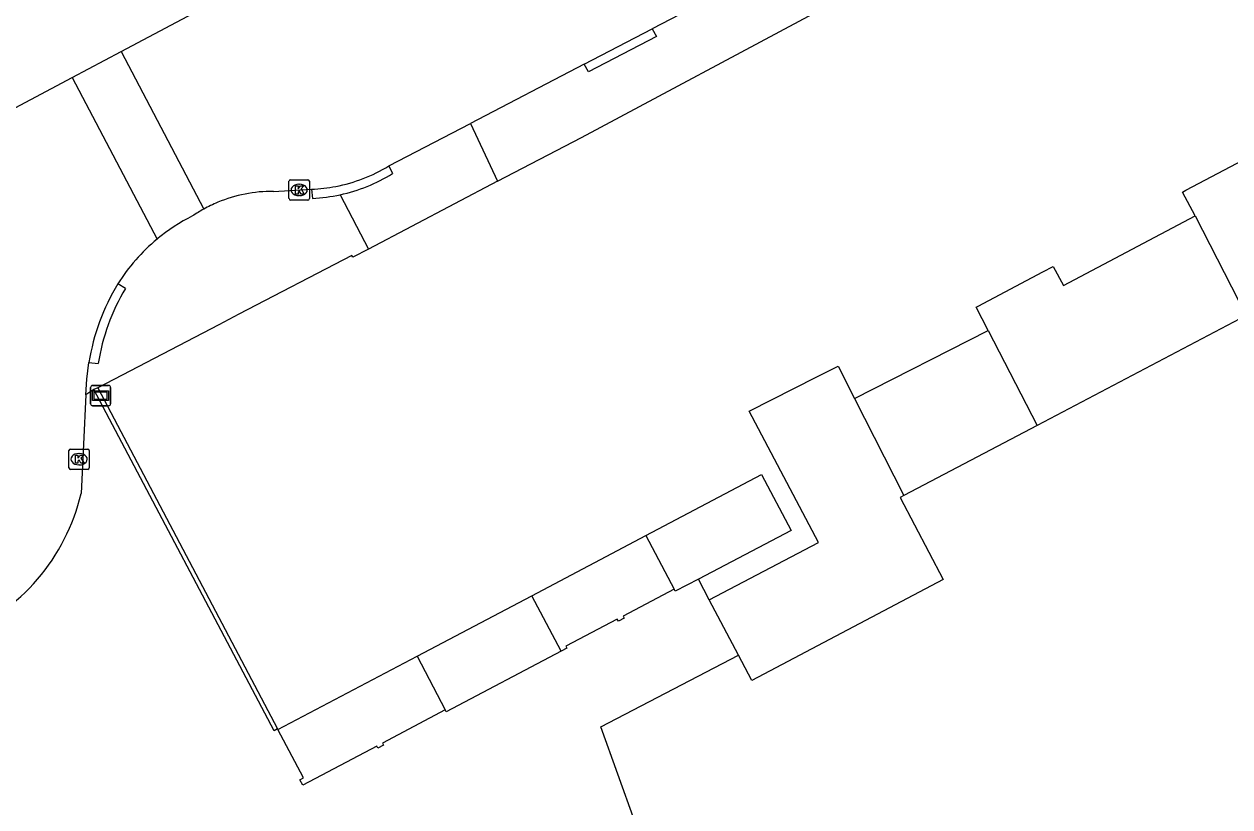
# Model space of a CAD drawing. Extents: x 162880 to 165536, y 384011 to 385179.
# Drawn here: x 163020 to 163079.4, y 384049.5 to 384088.1 of the extents above; entities that cross this region are included whole.
import ezdxf

# ---------------------------------------------------------------- set-up
doc = ezdxf.new("R2010")
doc.units = 0
for name, color, linetype in [('IMGEO_Groenvoorziening', 7, 'Continuous'), ('IMGEO_Kolk', 7, 'Continuous'), ('IMGEO_Muur', 7, 'Continuous'), ('IMGEO_Pand', 7, 'Continuous'), ('IMGEO_Rijbaan_lokaal_open', 7, 'Continuous'), ('IMGEO_Verklikker', 7, 'Continuous'), ('IMGEO_Voetpad_open', 7, 'Continuous')]:
    doc.layers.add(name, color=color, linetype=linetype)

msp = doc.modelspace()

# ---------------------------------------------------------------- linework, layer by layer
at = {"layer": 'IMGEO_Groenvoorziening'}
for points in [[(163053.758, 384059.737), (163053.225, 384060.756)], [(163058.401, 384020.573), (163056.31, 384029.259), (163052.238, 384042.658), (163050.089, 384048.819), (163048.427, 384053.481), (163055.195, 384057.015)], [(163032.536, 384053.34), (163032.518, 384053.374)]]:
    msp.add_lwpolyline(points, dxfattribs=at)
at = {"layer": 'IMGEO_Kolk'}
for p, q in [((163033.078, 384079.48), (163033.078, 384080.332)), ((163033.153, 384080.406), (163034.005, 384080.406)), ((163033.566, 384080.186), (163033.591, 384080.186)), ((163034.079, 384080.332), (163034.079, 384079.48)), ((163033.589, 384079.626), (163033.564, 384079.626)), ((163034.005, 384079.406), (163033.153, 384079.406)), ((163022.249, 384066.228), (163022.249, 384067.08)), ((163022.324, 384067.154), (163023.176, 384067.154)), ((163023.25, 384067.08), (163023.25, 384066.228)), ((163022.737, 384066.934), (163022.762, 384066.934)), ((163023.176, 384066.154), (163022.324, 384066.154)), ((163022.76, 384066.374), (163022.735, 384066.374))]:
    msp.add_line(p, q, dxfattribs=at)
for points in [[(163033.078, 384079.48), (163033.078, 384080.332)], [(163033.153, 384080.406), (163034.005, 384080.406)], [(163034.079, 384080.332), (163034.079, 384079.48)], [(163033.399, 384080.106), (163033.522, 384080.106), (163033.522, 384079.955), (163033.652, 384080.106), (163033.816, 384080.106), (163033.67, 384079.955), (163033.823, 384079.706), (163033.671, 384079.706), (163033.586, 384079.87), (163033.522, 384079.803), (163033.522, 384079.706), (163033.399, 384079.706), (163033.399, 384080.106)], [(163034.005, 384079.406), (163033.153, 384079.406)], [(163022.249, 384066.228), (163022.249, 384067.08)], [(163022.324, 384067.154), (163023.176, 384067.154)], [(163023.25, 384067.08), (163023.25, 384066.228)], [(163022.57, 384066.854), (163022.693, 384066.854), (163022.693, 384066.703), (163022.823, 384066.854), (163022.987, 384066.854), (163022.841, 384066.703), (163022.994, 384066.454), (163022.842, 384066.454), (163022.757, 384066.618), (163022.693, 384066.551), (163022.693, 384066.454), (163022.57, 384066.454), (163022.57, 384066.854)], [(163023.176, 384066.154), (163022.324, 384066.154)]]:
    msp.add_lwpolyline(points, dxfattribs=at)
for centre, start, end in [((163033.155, 384080.33), 91.55205, 178.44795), ((163033.155, 384080.33), 91.55205, 178.44795), ((163034.003, 384080.33), 1.55205, 88.44795), ((163034.003, 384080.33), 1.55205, 88.44795), ((163033.155, 384079.482), 181.55205, 268.44795), ((163033.155, 384079.482), 181.55205, 268.44795), ((163034.003, 384079.482), 271.55205, 358.44795), ((163034.003, 384079.482), 271.55205, 358.44795), ((163022.326, 384067.078), 91.55205, 178.44795), ((163022.326, 384067.078), 91.55205, 178.44795), ((163023.174, 384067.078), 1.55205, 88.44795), ((163023.174, 384067.078), 1.55205, 88.44795), ((163022.326, 384066.23), 181.55205, 268.44795), ((163022.326, 384066.23), 181.55205, 268.44795), ((163023.174, 384066.23), 271.55205, 358.44795), ((163023.174, 384066.23), 271.55205, 358.44795)]:
    msp.add_arc(centre, 0.0765, start, end, dxfattribs=at)
for centre, major_axis, ratio, start_param, end_param in [((163033.565, 384079.906), (-0.387, 0.002), 0.722429, 4.712389, 7.853982), ((163033.59, 384079.906), (-0.39, 0.002), 0.717154, 1.570796, 4.712389), ((163022.736, 384066.654), (-0.387, 0.002), 0.722429, 4.712389, 7.853982), ((163022.761, 384066.654), (-0.39, 0.002), 0.717154, 1.570796, 4.712389)]:
    msp.add_ellipse(centre, major_axis=major_axis, ratio=ratio, start_param=start_param, end_param=end_param, dxfattribs=at)
at = {"layer": 'IMGEO_Muur'}
for points in [[(163023.672, 384070.165), (163023.467, 384070.079)], [(163032.518, 384053.374), (163032.344, 384053.284), (163023.467, 384070.079)], [(163023.672, 384070.165), (163032.518, 384053.374)]]:
    msp.add_lwpolyline(points, dxfattribs=at)
at = {"layer": 'IMGEO_Pand'}
for points in [[(163077.664, 384078.631), (163077.042, 384079.804), (163077.203, 384079.889), (163081.296, 384082.049), (163081.899, 384080.908), (163088.381, 384084.329)], [(163067.485, 384072.989), (163066.9, 384074.142), (163066.988, 384074.189), (163070.17, 384075.872), (163070.685, 384076.146), (163071.186, 384075.2), (163077.664, 384078.631)], [(163077.664, 384078.631), (163080.177, 384073.733)], [(163080.177, 384073.733), (163069.887, 384068.312)], [(163060.907, 384069.644), (163067.485, 384072.989)], [(163067.485, 384072.989), (163069.887, 384068.312)], [(163053.758, 384059.737), (163059.138, 384062.549), (163055.729, 384069.01), (163059.057, 384070.701), (163060.1, 384071.231), (163060.907, 384069.644)], [(163060.907, 384069.644), (163063.339, 384064.862)], [(163069.887, 384068.312), (163063.339, 384064.862)], [(163050.632, 384062.891), (163056.325, 384065.896), (163057.794, 384063.144), (163053.225, 384060.756)], [(163063.339, 384064.862), (163063.148, 384064.761), (163065.272, 384060.737), (163055.854, 384055.766), (163055.195, 384057.015)], [(163045.027, 384059.933), (163050.632, 384062.891)], [(163050.632, 384062.891), (163052.027, 384060.254)], [(163053.225, 384060.756), (163052.078, 384060.156), (163052.027, 384060.254)], [(163052.027, 384060.254), (163049.515, 384058.928), (163049.567, 384058.831), (163049.284, 384058.681), (163049.232, 384058.779), (163046.703, 384057.444), (163046.755, 384057.346), (163046.474, 384057.197)], [(163039.382, 384056.954), (163045.027, 384059.933)], [(163046.474, 384057.197), (163045.027, 384059.933)], [(163055.195, 384057.015), (163053.758, 384059.737)], [(163046.474, 384057.197), (163040.82, 384054.214), (163040.769, 384054.312)], [(163032.536, 384053.34), (163039.382, 384056.954)], [(163039.382, 384056.954), (163040.769, 384054.312)], [(163040.769, 384054.312), (163037.683, 384052.683), (163037.734, 384052.585), (163037.451, 384052.436), (163037.4, 384052.533), (163033.756, 384050.61), (163033.609, 384050.872), (163033.785, 384050.971), (163032.536, 384053.34)]]:
    msp.add_lwpolyline(points, dxfattribs=at)
at = {"layer": 'IMGEO_Rijbaan_lokaal_open'}
for points in [[(163024.815, 384086.721), (163049.609, 384099.879), (163050.264, 384100.227), (163057.094, 384103.745), (163071.502, 384111.166)], [(163058.537, 384091.788), (163050.952, 384087.838)], [(163047.605, 384086.1), (163050.952, 384087.838)], [(163022.409, 384085.444), (163024.815, 384086.721)], [(163024.815, 384086.721), (163028.882, 384078.964)], [(163047.605, 384086.1), (163042.007, 384083.183)], [(163017.549, 384082.865), (163022.409, 384085.444)], [(163022.409, 384085.444), (163026.583, 384077.483)], [(163037.992, 384081.091), (163042.007, 384083.183)], [(163032.315, 384079.838), (163034.189, 384079.943)], [(163023.074, 384069.828), (163023.13, 384070.594), (163023.236, 384071.411)], [(163023.074, 384069.828), (163022.85, 384064.966)]]:
    msp.add_lwpolyline(points, dxfattribs=at)
for centre, radius, start, end in [((163033.894, 384087.797), 7.859, 280.90576, 301.42784), ((163032.283, 384072.777), 7.061, 89.73928, 112.57513), ((163033.881, 384087.877), 7.94, 272.22341, 280.88939), ((163032.498, 384072.439), 7.461, 118.99519, 123.9399), ((163032.323, 384072.716), 7.133, 112.68371, 118.84101), ((163032.52, 384070.319), 9.305, 116.7436, 129.6487), ((163032.5, 384070.365), 9.256, 129.73493, 147.89691), ((163033.641, 384069.786), 10.531, 148.52803, 171.12375), ((163013.067, 384067.286), 10.054, 292.15789, 346.65977)]:
    msp.add_arc(centre, radius, start, end, dxfattribs=at)
at = {"layer": 'IMGEO_Verklikker'}
for p, q in [((163023.311, 384069.381), (163023.311, 384070.181)), ((163023.311, 384070.181), (163023.311, 384069.381)), ((163023.411, 384070.281), (163024.201, 384070.281)), ((163024.201, 384070.281), (163023.411, 384070.281)), ((163024.301, 384070.181), (163024.301, 384069.381)), ((163024.301, 384069.381), (163024.301, 384070.181)), ((163024.201, 384069.281), (163023.411, 384069.281)), ((163023.411, 384069.281), (163024.201, 384069.281))]:
    msp.add_line(p, q, dxfattribs=at)
for points in [[(163023.412, 384070.013), (163024.2, 384070.013), (163024.2, 384069.549), (163023.412, 384069.549), (163023.412, 384070.013)], [(163023.477, 384069.948), (163023.477, 384069.614), (163024.135, 384069.614), (163024.135, 384069.948), (163023.477, 384069.948)]]:
    msp.add_lwpolyline(points, dxfattribs=at)
for centre, start, end in [((163023.411, 384070.181), 90, 180), ((163023.411, 384070.181), 90, 180), ((163024.201, 384070.181), 0, 90), ((163024.201, 384070.181), 360, 90), ((163023.411, 384069.381), 180, 270), ((163023.411, 384069.381), 180, 270), ((163024.201, 384069.381), 270, 0), ((163024.201, 384069.381), 270, 0)]:
    msp.add_arc(centre, 0.1, start, end, dxfattribs=at)
at = {"layer": 'IMGEO_Voetpad_open'}
for points in [[(163043.34, 384080.331), (163047.464, 384082.495), (163059.14, 384088.719), (163069.673, 384094.152), (163080.44, 384099.827), (163080.354, 384099.991), (163090.595, 384105.288), (163101.541, 384110.753), (163112.295, 384116.3), (163127.213, 384124.054), (163143.243, 384132.428), (163144.435, 384133.051)], [(163050.952, 384087.838), (163051.17, 384087.46), (163047.823, 384085.722), (163047.605, 384086.1)], [(163042.007, 384083.183), (163043.34, 384080.331)], [(163037.992, 384081.091), (163038.172, 384080.716)], [(163043.34, 384080.331), (163036.987, 384076.997)], [(163034.189, 384079.943), (163034.231, 384079.491)], [(163035.595, 384079.67), (163036.987, 384076.997)], [(163036.987, 384076.997), (163036.212, 384076.59), (163036.165, 384076.678), (163030.616, 384073.785), (163029.618, 384073.265), (163023.672, 384070.165)], [(163025.031, 384075.053), (163024.659, 384075.284)], [(163023.236, 384071.411), (163023.692, 384071.361)], [(163023.467, 384070.079), (163023.074, 384069.828)]]:
    msp.add_lwpolyline(points, dxfattribs=at)
for centre, radius, start, end in [((163033.846, 384087.677), 8.196, 282.32402, 301.86028), ((163033.845, 384087.717), 8.235, 272.68481, 282.26779), ((163033.813, 384069.779), 10.244, 149.01418, 171.11683)]:
    msp.add_arc(centre, radius, start, end, dxfattribs=at)

doc.saveas('drawing.dxf')
